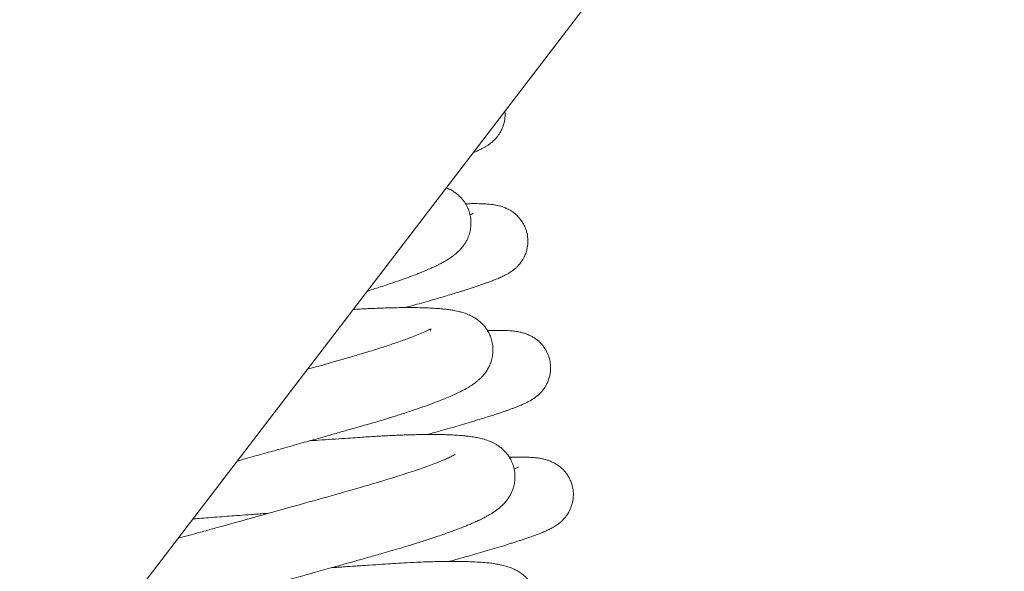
# Model space of a CAD drawing. Header units: inches. Extents: x 0 to 77643, y -44170 to 0.
# Tile 439 of 546: x 76276.89 to 76281.84, y -39546.71 to -39543.94. Entities that reach past the tile are written whole.
import ezdxf

# ---------------------------------------------------------------- set-up
doc = ezdxf.new("R2010")
doc.units = ezdxf.units.IN
doc.header["$MEASUREMENT"] = 0
doc.layers.get('0').update_dxf_attribs({"lineweight": 0})
doc.layers.get('Defpoints').update_dxf_attribs({"lineweight": 0})
doc.styles.get("Standard").update_dxf_attribs({"font": 'arial.ttf', "width": 0.75})
doc.dimstyles.get("Standard").update_dxf_attribs({"dimtxt": 0.18, "dimasz": 0.18, "dimexe": 0.18, "dimexo": 0.0625, "dimgap": 0.09, "dimtad": 0, "dimtih": 1, "dimtoh": 1, "dimdec": 4, "dimzin": 0, "dimdsep": 46, "dimtxsty": 'Standard', "dimcen": 0.09, "dimadec": 0, "dimazin": 0, "dimtfac": 1, "dimtdec": 4, "dimtofl": 0, "dimtmove": 0, "dimatfit": 3, "dimfxl": 1, "dimtolj": 1, "dimtzin": 0, "dimarcsym": 0})

# ---------------------------------------------------------------- blocks, each defined once
blk = doc.blocks.new('*D1798')
at = {"color": 0, "linetype": 'Continuous', "lineweight": -2}
for p, q in [((76255.676, -39499.3347), (76255.676, -39778.2568)), ((76392.3455, -39761.3342), (76392.3455, -39778.2568)), ((76362.3455, -39778.0768), (76285.676, -39778.0768))]:
    blk.add_line(p, q, dxfattribs=at)
at = {"color": 0}
for points in [[(76285.676, -39773.0768), (76285.676, -39783.0768), (76255.676, -39778.0768)], [(76362.3455, -39783.0768), (76362.3455, -39773.0768), (76392.3455, -39778.0768)]]:
    blk.add_solid(points, dxfattribs=at)
at = {"layer": 'Defpoints', "color": 0}
for p in [(76255.676, -39499.2722), (76392.3455, -39761.2717), (76255.676, -39778.0768)]:
    blk.add_point(p, dxfattribs=at)
at = {"linetype": 'Continuous', "lineweight": 20, "ltscale": 12, "insert": (76325.7482, -39757.5668), "char_height": 30, "attachment_point": 5}
blk.add_mtext('\\A1;C', dxfattribs=at)
blk = doc.blocks.new('A$C440D5DCA')
at = {"color": 7, "linetype": 'Continuous'}
blk.add_line((408.177, 2476.251), (186.206, 2186.666), dxfattribs=at)
for points, knots in [([(263.972, 2288.12), (264.007, 2288.134), (264.098, 2288.172), (264.222, 2288.225), (264.381, 2288.3), (264.519, 2288.373), (264.644, 2288.445), (264.773, 2288.531), (264.884, 2288.616), (264.98, 2288.7), (265.085, 2288.803), (265.186, 2288.922), (265.292, 2289.072), (265.39, 2289.243), (265.476, 2289.447), (265.533, 2289.655), (265.562, 2289.841), (265.573, 2290.014), (265.568, 2290.133), (265.563, 2290.191)], [0.3662921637, 0.3662921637, 0.3662921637, 0.3662921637, 0.3663439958, 0.3664302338, 0.3664975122, 0.3665851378, 0.3666543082, 0.3667089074, 0.3667566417, 0.3667854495, 0.366818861, 0.3668651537, 0.3668984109, 0.3669340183, 0.3669876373, 0.3670308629, 0.3670630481, 0.3670975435, 0.3671315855, 0.3671315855, 0.3671315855, 0.3671315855]), ([(258.646, 2281.17), (258.682, 2281.181), (258.842, 2281.231), (259.121, 2281.318), (259.514, 2281.444), (259.945, 2281.587), (260.39, 2281.741), (260.793, 2281.887), (261.11, 2282.007), (261.369, 2282.11), (261.606, 2282.208), (261.852, 2282.315), (262.07, 2282.415), (262.267, 2282.512), (262.432, 2282.599), (262.604, 2282.695), (262.778, 2282.803), (262.955, 2282.926), (263.137, 2283.071), (263.311, 2283.238), (263.458, 2283.415), (263.554, 2283.556), (263.628, 2283.681), (263.71, 2283.845), (263.801, 2284.099), (263.854, 2284.393), (263.86, 2284.68), (263.824, 2284.952), (263.752, 2285.211), (263.634, 2285.473), (263.479, 2285.713), (263.286, 2285.927), (263.1, 2286.082), (262.908, 2286.213), (262.748, 2286.298), (262.644, 2286.344), (262.615, 2286.356)], [0.347501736, 0.347501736, 0.347501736, 0.347501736, 0.347526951, 0.347613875, 0.347701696, 0.347820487, 0.347949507, 0.348070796, 0.348179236, 0.348250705, 0.348332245, 0.34843057, 0.348525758, 0.348598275, 0.348673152, 0.348747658, 0.348839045, 0.348919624, 0.349003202, 0.34909205, 0.349160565, 0.349200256, 0.349228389, 0.349269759, 0.349337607, 0.349403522, 0.349463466, 0.349517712, 0.349573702, 0.349631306, 0.34969633, 0.349768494, 0.349823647, 0.349876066, 0.349956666, 0.349988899, 0.349988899, 0.349988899, 0.349988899]), ([(260.541, 2280.337), (260.633, 2280.362), (260.873, 2280.428), (261.268, 2280.538), (261.701, 2280.661), (262.086, 2280.772), (262.386, 2280.859), (262.664, 2280.942), (262.94, 2281.025), (263.199, 2281.104), (263.415, 2281.171), (263.61, 2281.232), (263.811, 2281.297), (264.015, 2281.363), (264.212, 2281.429), (264.401, 2281.493), (264.583, 2281.557), (264.763, 2281.622), (264.944, 2281.69), (265.105, 2281.754), (265.225, 2281.804), (265.305, 2281.838), (265.375, 2281.869), (265.461, 2281.909), (265.548, 2281.952), (265.633, 2281.997), (265.703, 2282.035), (265.769, 2282.075), (265.836, 2282.117), (265.915, 2282.17), (266.005, 2282.237), (266.121, 2282.336), (266.244, 2282.458), (266.393, 2282.64), (266.528, 2282.865), (266.624, 2283.1), (266.678, 2283.302), (266.714, 2283.535), (266.718, 2283.814), (266.67, 2284.092), (266.594, 2284.323), (266.517, 2284.493), (266.416, 2284.663), (266.293, 2284.83), (266.139, 2284.99), (265.957, 2285.138), (265.77, 2285.254), (265.551, 2285.358), (265.345, 2285.427), (265.143, 2285.475), (264.896, 2285.516), (264.639, 2285.539), (264.317, 2285.553), (264.043, 2285.556), (263.782, 2285.553), (263.636, 2285.55), (263.579, 2285.549)], [0.352048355, 0.352048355, 0.352048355, 0.352048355, 0.352109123, 0.35220785, 0.35231881, 0.352417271, 0.352493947, 0.352550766, 0.3526393, 0.352721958, 0.352775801, 0.352834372, 0.352903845, 0.352971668, 0.353042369, 0.353114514, 0.353186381, 0.353260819, 0.353343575, 0.353431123, 0.353496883, 0.353528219, 0.353558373, 0.353609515, 0.353666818, 0.353706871, 0.353743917, 0.353776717, 0.353807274, 0.353840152, 0.35388387, 0.353921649, 0.353963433, 0.354016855, 0.354078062, 0.354127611, 0.354168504, 0.3542026, 0.354265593, 0.354329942, 0.35436491, 0.35440673, 0.354438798, 0.354481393, 0.3545321, 0.354574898, 0.354633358, 0.354684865, 0.354766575, 0.354839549, 0.354927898, 0.355097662, 0.355213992, 0.355354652, 0.355452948, 0.355513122, 0.355513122, 0.355513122, 0.355513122]), ([(263.96, 2285.056), (263.959, 2285.056), (263.947, 2285.049), (263.893, 2285.024), (263.834, 2284.999), (263.812, 2284.99)], [0.6482642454, 0.6482642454, 0.6482642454, 0.6482642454, 0.6483183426, 0.6484275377, 0.6484819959, 0.6484819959, 0.6484819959, 0.6484819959]), ([(252.102, 2272.634), (252.274, 2272.681), (252.6, 2272.772), (253.063, 2272.901), (253.482, 2273.018), (253.878, 2273.128), (254.294, 2273.244), (254.756, 2273.373), (255.231, 2273.507), (255.674, 2273.631), (256.099, 2273.75), (256.503, 2273.865), (256.895, 2273.975), (257.233, 2274.071), (257.535, 2274.156), (257.807, 2274.234), (258.056, 2274.304), (258.288, 2274.37), (258.527, 2274.438), (258.883, 2274.541), (259.303, 2274.664), (259.699, 2274.785), (259.995, 2274.876), (260.254, 2274.957), (260.546, 2275.051), (260.952, 2275.185), (261.434, 2275.349), (261.955, 2275.538), (262.422, 2275.718), (262.812, 2275.88), (263.16, 2276.037), (263.458, 2276.185), (263.705, 2276.322), (263.889, 2276.438), (264.043, 2276.544), (264.181, 2276.652), (264.286, 2276.745), (264.376, 2276.831), (264.465, 2276.927), (264.574, 2277.06), (264.691, 2277.231), (264.804, 2277.447), (264.893, 2277.691), (264.954, 2277.971), (264.968, 2278.284), (264.934, 2278.563), (264.858, 2278.838), (264.76, 2279.061), (264.635, 2279.266), (264.528, 2279.405), (264.411, 2279.532), (264.289, 2279.645), (264.122, 2279.773), (263.976, 2279.862), (263.855, 2279.926), (263.693, 2280.001), (263.503, 2280.07), (263.264, 2280.138), (263.025, 2280.189), (262.781, 2280.229), (262.558, 2280.257), (262.321, 2280.281), (262.055, 2280.302), (261.703, 2280.321), (261.299, 2280.333), (260.879, 2280.338), (260.463, 2280.337), (260.062, 2280.331), (259.655, 2280.321), (259.243, 2280.308), (258.811, 2280.29), (258.398, 2280.269), (258.109, 2280.253), (257.963, 2280.244), (257.935, 2280.243)], [0.333115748, 0.333115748, 0.333115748, 0.333115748, 0.333212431, 0.333299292, 0.333374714, 0.333447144, 0.33352057, 0.333608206, 0.333706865, 0.333789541, 0.333861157, 0.333951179, 0.334025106, 0.334092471, 0.334153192, 0.334207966, 0.334259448, 0.334307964, 0.334353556, 0.334411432, 0.334537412, 0.334631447, 0.334684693, 0.334746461, 0.33481844, 0.334901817, 0.335059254, 0.33521138, 0.335363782, 0.335512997, 0.335629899, 0.335772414, 0.335898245, 0.33596432, 0.336042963, 0.336113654, 0.336160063, 0.33618922, 0.336236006, 0.336279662, 0.336340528, 0.336397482, 0.336457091, 0.336516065, 0.33658387, 0.336645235, 0.336700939, 0.336758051, 0.336801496, 0.33684845, 0.336881, 0.336922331, 0.336977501, 0.337034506, 0.33707033, 0.337102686, 0.337207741, 0.337292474, 0.337401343, 0.337490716, 0.337590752, 0.337660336, 0.337757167, 0.337876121, 0.338011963, 0.338131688, 0.338238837, 0.338349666, 0.338440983, 0.338538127, 0.338641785, 0.338735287, 0.338809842, 0.338827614, 0.338827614, 0.338827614, 0.338827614]), ([(261.81, 2279.155), (261.863, 2279.245), (261.88, 2279.3), (261.676, 2279.19), (261.491, 2279.106), (261.231, 2278.994), (260.902, 2278.864), (260.6, 2278.752), (260.305, 2278.646), (260.001, 2278.541), (259.681, 2278.434), (259.337, 2278.322), (258.971, 2278.207), (258.6, 2278.093), (258.249, 2277.988), (257.349, 2277.726), (256.479, 2277.477), (255.704, 2277.258)], [0.6651871, 0.6651871, 0.6651871, 0.6651871, 0.665415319, 0.665498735, 0.665575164, 0.665733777, 0.665857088, 0.665956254, 0.666045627, 0.666138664, 0.666227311, 0.666313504, 0.666412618, 0.666504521, 0.666581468, 0.666657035, 0.667112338, 0.667112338, 0.667112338, 0.667112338]), ([(261.655, 2273.968), (261.748, 2273.993), (261.941, 2274.046), (262.241, 2274.13), (262.596, 2274.229), (263.002, 2274.345), (263.43, 2274.469), (263.83, 2274.588), (264.194, 2274.697), (264.531, 2274.801), (264.84, 2274.899), (265.102, 2274.984), (265.347, 2275.065), (265.544, 2275.132), (265.724, 2275.195), (265.881, 2275.252), (266.043, 2275.313), (266.195, 2275.372), (266.323, 2275.424), (266.426, 2275.467), (266.537, 2275.517), (266.642, 2275.566), (266.745, 2275.619), (266.82, 2275.659), (266.887, 2275.698), (266.952, 2275.738), (267.023, 2275.785), (267.111, 2275.848), (267.19, 2275.911), (267.263, 2275.976), (267.338, 2276.047), (267.442, 2276.16), (267.548, 2276.303), (267.639, 2276.453), (267.722, 2276.622), (267.789, 2276.811), (267.836, 2277.016), (267.863, 2277.261), (267.852, 2277.537), (267.794, 2277.8), (267.712, 2278.028), (267.609, 2278.228), (267.469, 2278.43), (267.301, 2278.613), (267.118, 2278.764), (266.923, 2278.887), (266.785, 2278.955), (266.637, 2279.017), (266.48, 2279.068), (266.323, 2279.106), (266.183, 2279.132), (266.057, 2279.15), (265.925, 2279.165), (265.719, 2279.182), (265.471, 2279.192), (265.165, 2279.195), (264.915, 2279.193), (264.749, 2279.189), (264.685, 2279.187)], [0.339179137, 0.339179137, 0.339179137, 0.339179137, 0.339240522, 0.339307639, 0.339382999, 0.339487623, 0.339600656, 0.339706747, 0.339805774, 0.339905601, 0.340005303, 0.340097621, 0.340171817, 0.340260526, 0.34032215, 0.34038811, 0.340459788, 0.340538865, 0.340604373, 0.340654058, 0.340700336, 0.340784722, 0.340828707, 0.340867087, 0.340901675, 0.340932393, 0.340962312, 0.341004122, 0.341038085, 0.341058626, 0.341085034, 0.341120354, 0.34116845, 0.341197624, 0.341233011, 0.341281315, 0.341317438, 0.341357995, 0.341424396, 0.341476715, 0.341513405, 0.341565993, 0.341608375, 0.341658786, 0.341717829, 0.341763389, 0.341811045, 0.341843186, 0.34190254, 0.34197355, 0.342027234, 0.342084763, 0.342147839, 0.342215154, 0.342376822, 0.342484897, 0.342596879, 0.342664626, 0.342664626, 0.342664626, 0.342664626]), ([(245.505, 2264.032), (245.589, 2264.063), (245.78, 2264.132), (246.111, 2264.247), (246.454, 2264.359), (246.774, 2264.461), (247.052, 2264.547), (247.323, 2264.63), (247.594, 2264.71), (247.915, 2264.805), (248.299, 2264.915), (248.713, 2265.031), (249.112, 2265.14), (249.498, 2265.245), (249.876, 2265.348), (250.232, 2265.445), (250.577, 2265.539), (250.959, 2265.644), (251.395, 2265.764), (251.84, 2265.887), (252.232, 2265.995), (252.561, 2266.086), (252.892, 2266.177), (253.322, 2266.296), (253.822, 2266.435), (254.35, 2266.582), (254.844, 2266.72), (255.362, 2266.864), (255.882, 2267.01), (256.394, 2267.153), (256.839, 2267.278), (257.217, 2267.385), (257.521, 2267.47), (257.786, 2267.545), (258.048, 2267.619), (258.336, 2267.701), (258.644, 2267.788), (258.982, 2267.884), (259.357, 2267.991), (259.788, 2268.113), (260.266, 2268.253), (260.734, 2268.393), (261.145, 2268.52), (261.487, 2268.629), (261.798, 2268.729), (262.113, 2268.834), (262.43, 2268.943), (262.74, 2269.052), (263.031, 2269.159), (263.311, 2269.265), (263.554, 2269.361), (263.783, 2269.455), (263.996, 2269.547), (264.187, 2269.633), (264.344, 2269.707), (264.486, 2269.778), (264.636, 2269.857), (264.788, 2269.941), (264.944, 2270.036), (265.078, 2270.125), (265.211, 2270.223), (265.337, 2270.326), (265.445, 2270.426), (265.545, 2270.53), (265.639, 2270.64), (265.721, 2270.75), (265.788, 2270.856), (265.843, 2270.951), (265.898, 2271.062), (265.977, 2271.255), (266.041, 2271.495), (266.081, 2271.857), (266.043, 2272.218), (265.929, 2272.558), (265.811, 2272.791), (265.676, 2272.984), (265.573, 2273.103), (265.461, 2273.215), (265.351, 2273.311), (265.199, 2273.422), (265.021, 2273.529), (264.783, 2273.641), (264.507, 2273.734), (264.241, 2273.799), (263.954, 2273.851), (263.708, 2273.883), (263.468, 2273.908), (263.225, 2273.928), (262.931, 2273.946), (262.615, 2273.958), (262.317, 2273.965), (262.026, 2273.968), (261.722, 2273.969), (261.396, 2273.966), (261.054, 2273.96), (260.732, 2273.951), (260.446, 2273.941), (260.168, 2273.931), (259.848, 2273.917), (259.488, 2273.899), (259.131, 2273.879), (258.799, 2273.859), (258.441, 2273.835), (258.023, 2273.807), (257.493, 2273.772), (256.873, 2273.73), (256.274, 2273.688), (255.895, 2273.662), (255.749, 2273.652)], [0.318420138, 0.318420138, 0.318420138, 0.318420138, 0.318528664, 0.318652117, 0.318775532, 0.31885778, 0.318936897, 0.319009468, 0.319075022, 0.319147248, 0.319250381, 0.319349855, 0.319431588, 0.319515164, 0.31959826, 0.319669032, 0.319734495, 0.319807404, 0.319897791, 0.319991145, 0.320066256, 0.320122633, 0.320179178, 0.320253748, 0.320365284, 0.320459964, 0.320549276, 0.320641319, 0.320750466, 0.320841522, 0.320931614, 0.321004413, 0.321059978, 0.321108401, 0.32116026, 0.321215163, 0.321280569, 0.321346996, 0.321422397, 0.321514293, 0.321621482, 0.321736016, 0.321832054, 0.321911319, 0.321986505, 0.322066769, 0.322158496, 0.322245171, 0.322332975, 0.322420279, 0.32251003, 0.322576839, 0.322661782, 0.322747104, 0.322800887, 0.322856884, 0.322927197, 0.323001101, 0.32306805, 0.32314303, 0.32320428, 0.323253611, 0.323313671, 0.323355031, 0.323390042, 0.323441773, 0.323465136, 0.323488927, 0.323524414, 0.323561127, 0.323627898, 0.323684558, 0.323794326, 0.323848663, 0.323909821, 0.323958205, 0.32399836, 0.324025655, 0.32407088, 0.324116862, 0.324162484, 0.324251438, 0.32436887, 0.32448395, 0.32459061, 0.324710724, 0.324776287, 0.324862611, 0.324973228, 0.325075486, 0.325163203, 0.325243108, 0.325325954, 0.32541442, 0.325500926, 0.325585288, 0.325649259, 0.325703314, 0.32577847, 0.325865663, 0.325939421, 0.326007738, 0.326074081, 0.326160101, 0.326261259, 0.326388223, 0.326518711, 0.32659958, 0.32659958, 0.32659958, 0.32659958]), ([(263.067, 2272.975), (263.067, 2272.975), (263.065, 2272.973), (263.023, 2272.947), (262.94, 2272.901), (262.859, 2272.86), (262.798, 2272.83), (262.744, 2272.804), (262.676, 2272.773), (262.579, 2272.729), (262.45, 2272.673), (261.626, 2272.331), (259.438, 2271.619), (255.349, 2270.479), (252.524, 2269.687), (250.938, 2269.252), (250.606, 2269.16), (250.219, 2269.054), (249.765, 2268.93), (249.394, 2268.829), (249.175, 2268.77), (249.129, 2268.757)], [0.677919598, 0.677919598, 0.677919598, 0.677919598, 0.677955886, 0.678051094, 0.678152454, 0.678204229, 0.678238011, 0.67826988, 0.678303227, 0.678354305, 0.67842052, 0.678488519, 0.679423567, 0.680108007, 0.680906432, 0.680962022, 0.681026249, 0.681100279, 0.681190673, 0.681297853, 0.681325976, 0.681325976, 0.681325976, 0.681325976]), ([(262.767, 2267.598), (262.785, 2267.603), (262.983, 2267.658), (263.326, 2267.752), (263.789, 2267.882), (264.232, 2268.009), (264.687, 2268.142), (265.158, 2268.282), (265.538, 2268.398), (265.826, 2268.488), (266.024, 2268.551), (266.207, 2268.61), (266.388, 2268.67), (266.597, 2268.74), (266.823, 2268.818), (267.032, 2268.894), (267.183, 2268.951), (267.281, 2268.989), (267.364, 2269.021), (267.458, 2269.059), (267.568, 2269.106), (267.674, 2269.153), (267.783, 2269.205), (267.887, 2269.257), (267.986, 2269.311), (268.093, 2269.375), (268.182, 2269.434), (268.284, 2269.509), (268.411, 2269.614), (268.567, 2269.775), (268.737, 2270.001), (268.865, 2270.25), (268.942, 2270.485), (268.985, 2270.688), (269.005, 2270.909), (268.995, 2271.131), (268.961, 2271.341), (268.906, 2271.535), (268.829, 2271.721), (268.737, 2271.889), (268.615, 2272.065), (268.445, 2272.253), (268.253, 2272.411), (268.055, 2272.532), (267.92, 2272.598), (267.781, 2272.655), (267.637, 2272.703), (267.492, 2272.739), (267.364, 2272.764), (267.248, 2272.783), (267.137, 2272.797), (267.031, 2272.807), (266.938, 2272.814), (266.837, 2272.821), (266.726, 2272.826), (266.595, 2272.83), (266.464, 2272.832), (266.334, 2272.833), (266.196, 2272.833), (266.013, 2272.831), (265.871, 2272.828), (265.783, 2272.825)], [0.326310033, 0.326310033, 0.326310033, 0.326310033, 0.326322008, 0.326440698, 0.326540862, 0.326645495, 0.326762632, 0.326887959, 0.327025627, 0.327093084, 0.327153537, 0.327214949, 0.327276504, 0.327342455, 0.327442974, 0.327546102, 0.327604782, 0.327646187, 0.327684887, 0.3277256, 0.327787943, 0.327853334, 0.327903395, 0.327959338, 0.328020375, 0.328068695, 0.328115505, 0.32814626, 0.328199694, 0.328252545, 0.328311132, 0.328383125, 0.328424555, 0.328458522, 0.328504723, 0.328553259, 0.328587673, 0.328628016, 0.328668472, 0.328704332, 0.328743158, 0.328795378, 0.32885869, 0.32890576, 0.328950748, 0.328981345, 0.329036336, 0.329099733, 0.329148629, 0.32919909, 0.329258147, 0.329304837, 0.329348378, 0.329389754, 0.329445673, 0.329502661, 0.329562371, 0.32961149, 0.329662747, 0.329726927, 0.329818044, 0.329818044, 0.329818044, 0.329818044]), ([(266.245, 2272.334), (266.246, 2272.334), (266.239, 2272.33), (266.205, 2272.314), (266.128, 2272.28), (266.059, 2272.252), (266.022, 2272.237)], [0.673645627, 0.673645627, 0.673645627, 0.673645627, 0.6736946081, 0.673779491, 0.6738599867, 0.6739370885, 0.6739370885, 0.6739370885, 0.6739370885]), ([(249.876, 2269.731), (249.982, 2269.739), (250.242, 2269.759), (250.691, 2269.793), (251.197, 2269.832), (251.715, 2269.87), (252.246, 2269.91), (252.851, 2269.954), (253.341, 2269.99), (253.629, 2270.01), (253.682, 2270.014)], [0.6735957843, 0.6735957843, 0.6735957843, 0.6735957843, 0.6736568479, 0.6737457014, 0.6738515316, 0.6739400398, 0.6740329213, 0.674143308, 0.674270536, 0.6742994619, 0.6742994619, 0.6742994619, 0.6742994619]), ([(245.913, 2257.365), (245.913, 2257.365), (245.916, 2257.367), (245.933, 2257.376), (245.967, 2257.394), (246.001, 2257.411), (246.043, 2257.431), (246.109, 2257.461), (246.205, 2257.503), (246.333, 2257.555), (246.457, 2257.604), (246.595, 2257.657), (246.765, 2257.719), (247, 2257.803), (247.281, 2257.898), (247.643, 2258.017), (247.981, 2258.124), (248.264, 2258.21), (248.413, 2258.255), (248.537, 2258.293), (248.668, 2258.332), (248.821, 2258.377), (249.083, 2258.453), (249.448, 2258.558), (249.922, 2258.69), (250.446, 2258.833), (251.042, 2258.995), (251.727, 2259.182), (252.343, 2259.351), (252.849, 2259.491), (253.193, 2259.586), (253.466, 2259.661), (253.716, 2259.73), (253.984, 2259.804), (254.308, 2259.894), (254.691, 2260), (255.155, 2260.129), (255.698, 2260.28), (256.239, 2260.431), (256.713, 2260.564), (257.113, 2260.676), (257.486, 2260.78), (257.856, 2260.884), (258.215, 2260.985), (258.602, 2261.094), (259.054, 2261.222), (259.554, 2261.363), (260.041, 2261.501), (260.463, 2261.622), (260.831, 2261.726), (261.201, 2261.834), (261.601, 2261.952), (262.01, 2262.076), (262.405, 2262.199), (262.77, 2262.316), (263.134, 2262.437), (263.501, 2262.561), (263.858, 2262.687), (264.153, 2262.796), (264.384, 2262.883), (264.58, 2262.96), (264.81, 2263.053), (265.05, 2263.154), (265.264, 2263.25), (265.417, 2263.323), (265.543, 2263.384), (265.706, 2263.467), (265.904, 2263.577), (266.139, 2263.723), (266.351, 2263.877), (266.526, 2264.031), (266.648, 2264.158), (266.74, 2264.265), (266.821, 2264.373), (266.883, 2264.47), (266.939, 2264.565), (266.996, 2264.677), (267.073, 2264.86), (267.141, 2265.098), (267.171, 2265.337), (267.173, 2265.543), (267.157, 2265.728), (267.112, 2265.965), (267.019, 2266.226), (266.9, 2266.445), (266.784, 2266.61), (266.677, 2266.736), (266.543, 2266.87), (266.381, 2267.002), (266.179, 2267.131), (265.996, 2267.222), (265.794, 2267.304), (265.541, 2267.385), (265.247, 2267.451), (264.924, 2267.501), (264.611, 2267.536), (264.257, 2267.565), (263.846, 2267.585), (263.409, 2267.596), (263.022, 2267.6), (262.659, 2267.598), (262.313, 2267.593), (261.947, 2267.585), (261.556, 2267.573), (261.077, 2267.554), (260.534, 2267.527), (259.948, 2267.493), (259.367, 2267.454), (258.853, 2267.42), (258.402, 2267.389), (258.056, 2267.365), (257.703, 2267.341), (257.358, 2267.317), (257.079, 2267.298), (256.913, 2267.287), (256.858, 2267.283), (256.854, 2267.283)], [0.305017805, 0.305017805, 0.305017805, 0.305017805, 0.305052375, 0.305098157, 0.305146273, 0.305190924, 0.30522697, 0.305267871, 0.305345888, 0.305423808, 0.3054832, 0.305532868, 0.305612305, 0.305697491, 0.305804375, 0.305902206, 0.306043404, 0.306098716, 0.306133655, 0.306162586, 0.306196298, 0.306234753, 0.306277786, 0.306390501, 0.306495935, 0.306600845, 0.306734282, 0.306872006, 0.30701914, 0.307099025, 0.307166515, 0.30721759, 0.307255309, 0.307308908, 0.307369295, 0.307438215, 0.307524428, 0.307629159, 0.307741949, 0.307827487, 0.307895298, 0.307967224, 0.30803895, 0.308106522, 0.308174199, 0.308263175, 0.308372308, 0.308473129, 0.308560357, 0.308636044, 0.308708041, 0.308801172, 0.308902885, 0.308990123, 0.30908399, 0.30917409, 0.309272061, 0.309380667, 0.309478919, 0.309539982, 0.309600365, 0.309672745, 0.309776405, 0.309862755, 0.309921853, 0.30996587, 0.310021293, 0.31013446, 0.310237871, 0.31035507, 0.310439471, 0.310481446, 0.310519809, 0.31056478, 0.310590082, 0.310611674, 0.310647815, 0.310685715, 0.310749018, 0.31080573, 0.310841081, 0.310877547, 0.310923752, 0.310990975, 0.311048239, 0.311083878, 0.311124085, 0.311161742, 0.311217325, 0.311283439, 0.311359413, 0.31141226, 0.31150595, 0.311658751, 0.311786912, 0.31189085, 0.312016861, 0.312169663, 0.31229649, 0.312414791, 0.312498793, 0.312589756, 0.312682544, 0.312770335, 0.31286839, 0.313012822, 0.313128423, 0.313239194, 0.313370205, 0.313435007, 0.313502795, 0.313569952, 0.31363601, 0.313697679, 0.313725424, 0.313728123, 0.313728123, 0.313728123, 0.313728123])]:
    blk.add_open_spline(points, degree=3, knots=knots, dxfattribs=at)

msp = doc.modelspace()

# ---------------------------------------------------------------- block references
at = {"xscale": 0.1, "yscale": 0.1, "zscale": 0.1}
msp.add_blockref('A$C440D5DCA', (76252.77599, -39773.42178), dxfattribs=at)

# ---------------------------------------------------------------- dimensions: what is measured, and where the dimension line sits
at = {"color": 6, "linetype": 'Continuous', "lineweight": 20}
dim = msp.add_linear_dim(base=(76255.676, -39778.07682), p1=(76392.34554, -39761.27166), p2=(76255.676, -39499.27223), text='C', dimstyle='Standard', override={"dimtxt": 30, "dimasz": 30, "dimgap": 5, "dimtad": 1, "dimtih": 0, "dimtoh": 0, "dimclrt": 256}, dxfattribs=at)
dim.commit()
dim.dimension.update_dxf_attribs({"geometry": '*D1798', "text_midpoint": (76325.74818, -39778.07682), "dimtype": 160})

doc.saveas('drawing.dxf')
